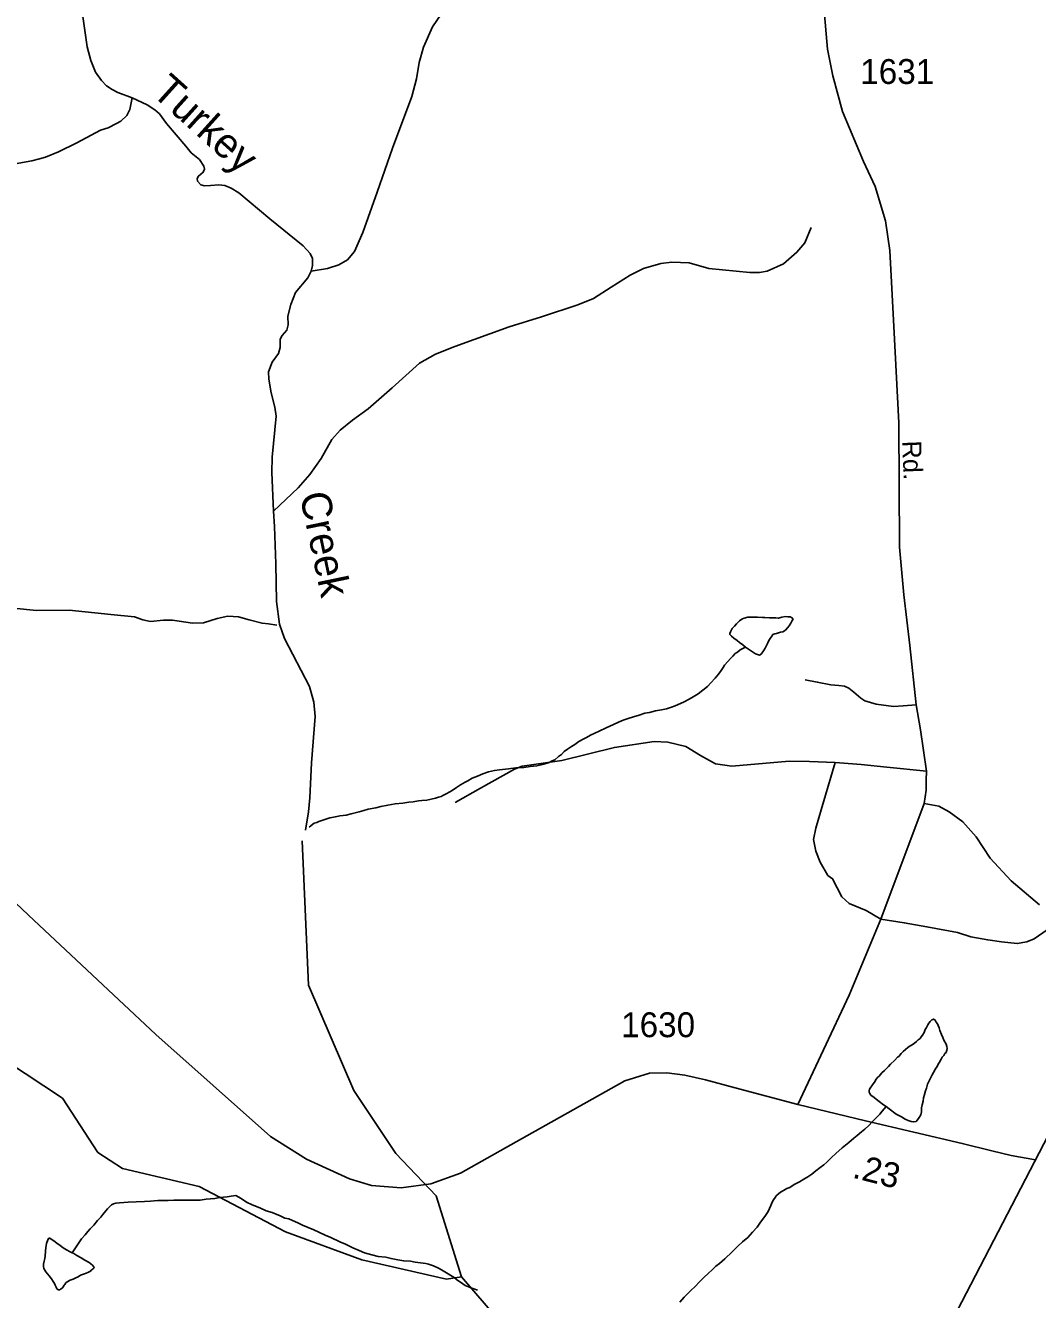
# Model space of a CAD drawing. Extents: x 2126262 to 2293712, y 749403 to 919119.
# Drawn here: x 2247114 to 2252202, y 816404 to 822808 of the extents above; entities that cross this region are included whole.
import ezdxf

# ---------------------------------------------------------------- set-up
doc = ezdxf.new("R2010")
doc.units = 0
for name, color, linetype in [('Exist Boundary Political CountyLine', 7, 'Continuous'), ('Exist Hydrographic Creek Single Shore', 7, 'Continuous'), ('Exist Hydrographic Creek Single Shore Label', 7, 'Continuous'), ('Exist Hydrographic Misc Water Feature', 7, 'Continuous'), ('Exist Road Non-System Type 51', 7, 'Continuous'), ('Exist Road Secondary Mileage Hundredths English Label', 7, 'Continuous'), ('Exist Road Secondary Type 51 Attributed', 7, 'Continuous'), ('Exist Road Secondary Type 51 Label', 7, 'Continuous'), ('Exist Road Secondary Type 51 Number Label', 7, 'Continuous')]:
    doc.layers.add(name, color=color, linetype=linetype)

msp = doc.modelspace()

# ---------------------------------------------------------------- linework, layer by layer
at = {"layer": 'Exist Boundary Political CountyLine'}
msp.add_lwpolyline([(2293117.8, 894131.3), (2291903.9, 891776.4), (2258821.6, 829664.6), (2255410.5, 823324), (2242088.6, 797598.7), (2231459.6, 775980.5), (2225010.8, 762953.2), (2220565.7, 753519.8)], dxfattribs=at)
at = {"layer": 'Exist Hydrographic Creek Single Shore'}
for points in [[(2247650.3, 822444.7), (2247578.3, 822471.6), (2247549, 822485.8), (2247520.7, 822504.2), (2247495.8, 822530.3), (2247465.4, 822573.8), (2247442.6, 822632.4), (2247424.1, 822700.1), (2247401.6, 822852.2), (2247384.3, 822941.2), (2247369.1, 822991.2), (2247341.9, 823064), (2247311.5, 823150.2), (2247286.6, 823251.2), (2247273.5, 823303.4), (2247262.7, 823346.8)], [(2248549.8, 821572.6), (2248556.9, 821601.7), (2248556.9, 821636.4), (2248544.9, 821661.4), (2248510.2, 821700.5), (2248341.9, 821836.3), (2248186.7, 821966.1), (2248147.6, 821990), (2248115, 822003), (2248085.7, 822006.3), (2248044.5, 822004.1), (2248013.4, 822000.9), (2247995, 822007.4), (2247977.6, 822025.8), (2247976.5, 822038.9), (2247983, 822050.8), (2248006.9, 822070.4), (2248013.4, 822085.6), (2248010.2, 822100.8), (2247988.4, 822133.4), (2247947.2, 822167.1), (2247919, 822201.8), (2247822.9, 822315.4), (2247788.1, 822363.2), (2247764.3, 822383.9), (2247725.2, 822408.9), (2247650.3, 822444.7)], [(2248360.7, 820366.2), (2248352.2, 820561.3), (2248354.4, 820637.3), (2248374, 820843.7), (2248367.4, 820889.3), (2248347.9, 820961), (2248337, 821030.5), (2248334.9, 821067.4), (2248354.4, 821115.2), (2248384.8, 821158.7), (2248393.5, 821189.1), (2248393.5, 821231.5), (2248404.3, 821248.9), (2248428.2, 821277.1), (2248434.7, 821303.2), (2248432.6, 821346.6), (2248447.8, 821405.3), (2248471.7, 821466.1), (2248532.5, 821540), (2248549.8, 821572.6)], [(2248521.4, 818762.6), (2248536.6, 818856.1), (2248543.1, 818925.6), (2248551.8, 819101.6), (2248569.2, 819334), (2248562.7, 819407), (2248540.9, 819485.2), (2248415, 819726.4), (2248391.1, 819798.1), (2248375.9, 819913.2), (2248371.6, 820102.2), (2248365.1, 820290.1), (2248360.7, 820366.2)], [(2249305.9, 816518.8), (2249178, 816924.9), (2248976, 817139), (2248765, 817455), (2248536, 817984.6), (2248505, 818710.1)], [(2249305.9, 816518.8), (2249230.9, 816507.2), (2248805, 816604.6), (2248420.9, 816743.8), (2247986, 816972.5), (2247601.9, 817062.5), (2247476.9, 817143.8), (2247298.9, 817416.4), (2246923, 817663.7), (2246555, 817835.3), (2246288, 817893.3), (2246095, 817998.9), (2246010.9, 818138.4)], [(2249568, 816027.9), (2249490.9, 816301.8), (2249305.9, 816518.8)]]:
    msp.add_lwpolyline(points, dxfattribs=at)
at = {"layer": 'Exist Hydrographic Misc Water Feature'}
for points in [[(2248549.8, 821572.6), (2248632.3, 821586.9), (2248688.8, 821604.3), (2248732.2, 821630.3), (2248766.9, 821671.6), (2248810.4, 821767.2), (2248882, 821969.3), (2248958, 822190.8), (2249055.7, 822450.5), (2249079.6, 822539.5), (2249092.6, 822622.1), (2249114.3, 822698.1), (2249159.9, 822800.2), (2249225.1, 822895.8)], [(2247650.3, 822444.7), (2247638.3, 822385), (2247623.1, 822354.5), (2247592.7, 822326.3), (2247571, 822314.4), (2247528.7, 822293.7), (2247490.7, 822281.8), (2247444, 822255.7), (2247372.3, 822217.7), (2247279, 822173.1), (2247214.4, 822146.4), (2247184, 822136.6), (2247144.9, 822126.9), (2247042.9, 822109.5)], [(2248360.7, 820366.2), (2248484.5, 820483.3), (2248543.1, 820550.6), (2248599.6, 820631), (2248653.9, 820726.6), (2248695.1, 820774.4), (2248758.1, 820824.3), (2248836.2, 820880.8), (2248957.8, 820986.4), (2249094.6, 821110.2), (2249175, 821155.9), (2249272.7, 821195), (2249545.2, 821292.7), (2249708, 821342.7), (2249890.4, 821403.5), (2249968.5, 821436.1), (2250057.6, 821492.6), (2250153.1, 821553.4), (2250220.4, 821586), (2250307.3, 821612.1), (2250363.7, 821618.6), (2250450.6, 821614.3), (2250548.3, 821586), (2250755.6, 821566), (2250803.4, 821566), (2250842.5, 821572.6), (2250925, 821609.5), (2250992.3, 821668.1), (2251031.4, 821715.9), (2251063.9, 821792)], [(2250733.7, 819683.2), (2250754, 819669.3), (2250773.9, 819655.5), (2250783.9, 819649.6), (2250794, 819645.7), (2250804, 819643.7), (2250812, 819647.8), (2250823.9, 819663.9), (2250831.7, 819678), (2250845.4, 819704.1), (2250851.4, 819716.1), (2250857.5, 819726.2), (2250865.1, 819738.2), (2250871.3, 819746.2), (2250881.3, 819750.3), (2250889.3, 819752.3), (2250899.2, 819754.5), (2250909, 819758.6), (2250920.9, 819760.7), (2250935, 819768.8), (2250944.9, 819780.8), (2250952.7, 819790.8), (2250960.7, 819802.9), (2250966.6, 819813), (2250972.6, 819825), (2250970.5, 819829), (2250958.4, 819834.9), (2250946.5, 819834.8), (2250934.4, 819836.7), (2250916.4, 819834.6), (2250898.5, 819828.4), (2250886.5, 819830.4), (2250872.5, 819830.3), (2250854.5, 819830.1), (2250830.5, 819831.9), (2250818.6, 819831.8), (2250794.4, 819833.6), (2250770.4, 819833.4), (2250744.6, 819833.2), (2250726.5, 819829), (2250718.7, 819825), (2250710.7, 819820.9), (2250702.7, 819814.9), (2250696.8, 819808.8), (2250688.8, 819800.7), (2250678.9, 819788.7), (2250667, 819776.6), (2250661.3, 819766.5), (2250657.2, 819760.5), (2250655.2, 819752.5), (2250655.2, 819746.5), (2250663.1, 819738.6), (2250675.5, 819728.7), (2250691.4, 819716.8), (2250703.5, 819706.9), (2250719.7, 819695), (2250733.7, 819683.2)], [(2250733.7, 819683.2), (2250706, 819668.9), (2250693.9, 819658.8), (2250682, 819650.7), (2250670.3, 819638.7), (2250658.2, 819626.5), (2250644.5, 819610.5), (2250628.5, 819592.4), (2250620.7, 819580.3), (2250610.7, 819566.3), (2250596.9, 819548.1), (2250580.9, 819528), (2250559.2, 819503.8), (2250541.6, 819485.7), (2250519.4, 819467.5), (2250495.6, 819449.4), (2250470, 819433.1), (2250449.9, 819421), (2250424.3, 819408.8), (2250406.2, 819400.6), (2250380.2, 819388.4), (2250362.1, 819382.3), (2250336.5, 819374), (2250310.5, 819367.9), (2250280.5, 819363.6), (2250250.8, 819355.4), (2250226.8, 819351.2), (2250198.7, 819341), (2250170.8, 819332.8), (2250142.9, 819324.6), (2250118.9, 819316.4), (2250095, 819306.2), (2250069.3, 819293.9), (2250033.2, 819277.7), (2249997.6, 819261.4), (2249975.4, 819251.2), (2249953.7, 819241.1), (2249933.8, 819228.9), (2249917.8, 819220.8), (2249896, 819208.6), (2249876, 819194.4), (2249858.3, 819184.3), (2249838.2, 819170.1), (2249822.4, 819158), (2249808.5, 819143.9), (2249792.5, 819133.8), (2249774.7, 819117.6), (2249760.7, 819111.6), (2249747, 819103.4), (2249718.9, 819095.2), (2249685.1, 819086.9), (2249651, 819082.6), (2249619.2, 819078.3), (2249579.2, 819076), (2249541.3, 819071.7), (2249497.2, 819067.4), (2249471.2, 819063.2), (2249441.4, 819057), (2249413.6, 819046.7), (2249385.5, 819034.6), (2249359.6, 819024.3), (2249337.7, 819012.1), (2249323.7, 819004.1), (2249300, 818991.9), (2249279.9, 818977.7), (2249258.1, 818963.5), (2249246.2, 818955.4), (2249228.4, 818945.3), (2249214.5, 818939.2), (2249202.6, 818933.1), (2249190.5, 818929), (2249174.5, 818924.9), (2249152.7, 818918.7), (2249130.8, 818914.5), (2249106.8, 818912.3), (2249088.8, 818910.1), (2249062.7, 818906), (2249040.8, 818903.8), (2249010.6, 818899.5), (2248972.9, 818895.2), (2248935, 818888.9), (2248900.9, 818882.7), (2248874.9, 818876.4), (2248837.2, 818868.2), (2248815.2, 818862), (2248791.2, 818855.8), (2248751.4, 818845.5), (2248725.4, 818839.2), (2248711.5, 818837.1), (2248693.4, 818834.9), (2248671.5, 818830.8), (2248643.4, 818824.6), (2248627.8, 818820.5), (2248603.8, 818812.3), (2248587.6, 818806.1), (2248577.8, 818802), (2248565.7, 818798), (2248557.9, 818793.9), (2248548, 818785.8), (2248540, 818777.8)], [(2251440.3, 817373.8), (2251456.3, 817362), (2251490.5, 817336.3), (2251518.4, 817322.5), (2251536.7, 817310.7), (2251550.6, 817304.8), (2251566.8, 817298.9), (2251578.7, 817297), (2251590.8, 817299.1), (2251598.8, 817307.2), (2251606.4, 817319.3), (2251614.4, 817333.3), (2251618.3, 817347.3), (2251618.3, 817367.3), (2251622, 817383.3), (2251625.9, 817401.4), (2251627.7, 817417.4), (2251633.5, 817435.4), (2251637.6, 817453.4), (2251643.3, 817467.5), (2251649.2, 817487.5), (2251652.9, 817497.5), (2251663, 817517.6), (2251672.6, 817533.7), (2251678.8, 817545.7), (2251688.4, 817563.8), (2251696.4, 817575.9), (2251702.1, 817587.9), (2251708.3, 817597.9), (2251716.3, 817612), (2251722, 817622.1), (2251730, 817630.1), (2251736, 817640.1), (2251741.7, 817646.2), (2251745.6, 817658.3), (2251747.7, 817666.3), (2251745.4, 817676.2), (2251741.5, 817688.2), (2251731.3, 817708), (2251725.1, 817722), (2251719.2, 817736), (2251711, 817755.9), (2251706.7, 817769.9), (2251702.8, 817781.8), (2251698.7, 817789.8), (2251692.7, 817797.7), (2251688.4, 817805.7), (2251684.5, 817809.7), (2251678.6, 817813.6), (2251674.5, 817811.5), (2251670.4, 817809.5), (2251662.4, 817801.5), (2251654.8, 817793.4), (2251650.7, 817785.3), (2251642.7, 817771.3), (2251636.9, 817761.3), (2251631, 817747.2), (2251623.2, 817733.1), (2251617.3, 817725.2), (2251611.3, 817717.1), (2251601.5, 817709.1), (2251593.5, 817701), (2251583.4, 817692.9), (2251571.5, 817684.8), (2251561.7, 817678.7), (2251549.8, 817670.6), (2251537.7, 817660.6), (2251526, 817650.4), (2251516, 817640.4), (2251503.9, 817626.3), (2251498.1, 817622.2), (2251484.2, 817608.1), (2251462.4, 817587.9), (2251452.4, 817575.9), (2251442.6, 817565.8), (2251432.7, 817555.7), (2251418.8, 817543.6), (2251405, 817527.5), (2251398.9, 817521.5), (2251390.9, 817511.4), (2251381.2, 817497.3), (2251375.3, 817489.3), (2251369.1, 817479.2), (2251363.4, 817471.1), (2251357.5, 817461.1), (2251355.4, 817453.1), (2251355.4, 817447.1), (2251357.7, 817439.2), (2251363.8, 817431.2), (2251379.8, 817419.4), (2251390.1, 817411.4), (2251406.1, 817399.5), (2251428, 817383.7), (2251440.3, 817373.8)], [(2251440.3, 817373.8), (2251420.2, 817351.8), (2251408.5, 817335.6), (2251386.8, 817313.4), (2251370.8, 817297.3), (2251352.9, 817279.2), (2251333.3, 817261), (2251317.3, 817246.9), (2251295.5, 817228.7), (2251277.5, 817214.6), (2251253.7, 817194.4), (2251219.9, 817166.2), (2251188.3, 817137.9), (2251166.1, 817117.7), (2251142.6, 817095.5), (2251126.8, 817081.4), (2251108.7, 817067.3), (2251087, 817051.1), (2251066.9, 817035), (2251047.2, 817020.8), (2251027.1, 817008.6), (2251005.4, 816996.4), (2250981.4, 816984.3), (2250967.4, 816976.1), (2250955.8, 816968.1), (2250941.6, 816961.9), (2250923.8, 816951.9), (2250910, 816943.7), (2250900, 816935.7), (2250887.9, 816925.6), (2250881.9, 816917.6), (2250874.1, 816905.5), (2250868.2, 816893.4), (2250860.4, 816877.4), (2250846.7, 816847.3), (2250830.9, 816821.2), (2250809.1, 816793), (2250791.3, 816768.8), (2250769.4, 816742.6), (2250745.8, 816716.5), (2250717.9, 816694.3), (2250694.1, 816672.1), (2250666.4, 816643.9), (2250628.7, 816609.6), (2250602.9, 816585.4), (2250585, 816571.3), (2250567.2, 816555.1), (2250545.2, 816535), (2250525.4, 816516.8), (2250501.8, 816492.6), (2250480, 816470.4), (2250457.9, 816450.3), (2250424.3, 816416), (2250402.5, 816391.9)], [(2247347.7, 816638.9), (2247381.5, 816689.2), (2247395.2, 816709.3), (2247412.9, 816729.4), (2247427, 816745.6), (2247438.7, 816759.6), (2247456.8, 816777.8), (2247476.4, 816802), (2247492.2, 816818.1), (2247502.3, 816832.2), (2247517.9, 816850.2), (2247525.9, 816860.3), (2247535.9, 816870.4), (2247545.7, 816880.4), (2247555.8, 816884.6), (2247567.7, 816888.6), (2247585.7, 816890.8), (2247629.6, 816893.2), (2247669.8, 816895.5), (2247711.4, 816897.8), (2247741.4, 816898.1), (2247779.5, 816902.4), (2247831.4, 816902.7), (2247859.5, 816903), (2247889.4, 816903.3), (2247917.5, 816903.5), (2247935.5, 816903.7), (2247967.5, 816903.9), (2247991.5, 816904.1), (2248021.5, 816908.3), (2248043.2, 816910.5), (2248065.1, 816912.7), (2248091.2, 816916.9), (2248109.2, 816919), (2248127.3, 816921.2), (2248147.2, 816923.3), (2248171.2, 816927.5)], [(2248171.2, 816927.5), (2248197.2, 816911.8), (2248225.5, 816894), (2248253.4, 816880.2), (2248291.7, 816864.5), (2248323.7, 816850.8), (2248353.6, 816841.1), (2248394, 816825.4), (2248418, 816813.6), (2248437.9, 816809.7), (2248456, 816801.9), (2248482.2, 816790.1), (2248506.2, 816778.3), (2248534.3, 816766.5), (2248562.4, 816754.7), (2248588.4, 816743), (2248620.4, 816727.3), (2248648.7, 816715.5), (2248694.6, 816693.9), (2248722.9, 816682.1), (2248759, 816664.4), (2248791.2, 816650.6), (2248817.3, 816638.9), (2248855.2, 816629.2), (2248887.2, 816621.5), (2248925.1, 816617.8), (2248951.4, 816610), (2248985.4, 816604.3), (2249015.4, 816598.5), (2249049.4, 816596.8), (2249073.4, 816593), (2249099.4, 816589.2), (2249125.5, 816585.4), (2249139.4, 816581.5), (2249165.4, 816573.8), (2249189.6, 816561.9), (2249205.6, 816554.1), (2249221.6, 816544.2), (2249268, 816514.6), (2249280.3, 816504.7), (2249312.3, 816482.9), (2249324.2, 816475.1), (2249348.4, 816465.3), (2249386.5, 816451.6)], [(2247347.7, 816638.9), (2247337.6, 816644.9), (2247319.8, 816654.8), (2247303.8, 816664.6), (2247287.4, 816676.5), (2247271.4, 816688.3), (2247255.4, 816700.2), (2247243.3, 816708), (2247235.3, 816712), (2247231.2, 816712), (2247225.5, 816703.9), (2247219.5, 816685.9), (2247217.5, 816675.9), (2247215.6, 816665.9), (2247213.8, 816647.9), (2247211.9, 816621.9), (2247210.3, 816609.9), (2247208.2, 816597.9), (2247204.1, 816581.8), (2247204.5, 816569.8), (2247206.4, 816559.9), (2247216.6, 816544), (2247232.6, 816524.1), (2247244.9, 816508.2), (2247252.9, 816494.3), (2247259.3, 816484.3), (2247263.2, 816476.4), (2247267.3, 816466.4), (2247271.2, 816458.4), (2247275.5, 816454.4), (2247279.4, 816452.5), (2247285.5, 816452.5), (2247289.2, 816456.5), (2247293.1, 816458.6), (2247299.3, 816462.6), (2247303.2, 816468.7), (2247307.3, 816476.7), (2247311.2, 816480.7), (2247316.9, 816488.7), (2247322.9, 816492.8), (2247338.8, 816500.9), (2247353, 816507.1), (2247366.7, 816513.2), (2247378.6, 816519.2), (2247390.7, 816527.4), (2247400.8, 816529.4), (2247410.6, 816533.5), (2247418.6, 816537.6), (2247426.4, 816539.6), (2247434.4, 816543.7), (2247440.3, 816547.7), (2247444.4, 816551.8), (2247454.5, 816557.9), (2247458.4, 816563.9), (2247456.5, 816567.9), (2247454.3, 816571.9), (2247450.2, 816577.8), (2247434.2, 816589.7), (2247412.3, 816601.5), (2247394, 816613.4), (2247371.9, 816625.2), (2247355.9, 816635), (2247347.7, 816638.9)]]:
    msp.add_lwpolyline(points, dxfattribs=at)
at = {"layer": 'Exist Road Non-System Type 51'}
for points in [[(2247052.5, 819878.8), (2247168.2, 819866.9), (2247332.8, 819868.4), (2247543.4, 819847.7), (2247662.1, 819835.8), (2247703.6, 819821), (2247742.2, 819812.1), (2247807.4, 819818), (2247851.9, 819818), (2247952.8, 819803.2), (2248009.1, 819806.1), (2248077.3, 819826.9), (2248130.7, 819838.8), (2248184.1, 819835.8), (2248237.5, 819821), (2248302.8, 819803.2), (2248335.4, 819800.2), (2248376.9, 819794.3)], [(2251591.6, 819394.1), (2251525.6, 819388.5), (2251477.2, 819384.8), (2251389.8, 819395.9), (2251334, 819412.7), (2251313.6, 819427.5), (2251278.2, 819457.3), (2251252.2, 819477.7), (2251231.7, 819487), (2251202, 819490.8), (2251162.9, 819494.5), (2251094.1, 819507.5), (2251032.8, 819518.7)], [(2251184.8, 819104), (2251054.7, 819108.1), (2250953.1, 819110.1), (2250664.9, 819085.4), (2250582.1, 819096.5), (2250506.8, 819138.4), (2250434.2, 819183.1), (2250342.2, 819205.4), (2250273.8, 819208.2), (2250074.3, 819178.9), (2249809.2, 819113.3), (2249610.3, 819084.6), (2249571.3, 819069.3), (2249401.1, 818974.3), (2249274.1, 818901.7)], [(2251184.8, 819104), (2251113.6, 818866.2), (2251087.2, 818772.7), (2251075, 818715.7), (2251086.2, 818657.8), (2251108.6, 818602.9), (2251147.2, 818535.8), (2251171.6, 818519.6), (2251218.3, 818428.1), (2251254.9, 818395.6), (2251340.3, 818359), (2251414.5, 818315.3)], [(2251644.2, 819059.3), (2251443.7, 819079.8), (2251314.9, 819093.8), (2251184.8, 819104)], [(2252211.9, 818387.7), (2252068.6, 818508), (2251963.5, 818623.3), (2251892.8, 818730.2), (2251825.9, 818804.6), (2251758, 818855.7), (2251705, 818884.5), (2251631, 818897.7)], [(2251414.5, 818315.3), (2251531.4, 818298), (2251645.2, 818277.7), (2251799.7, 818249.2), (2251865.8, 818227.9), (2251951.2, 818211.6), (2252020.3, 818201.4), (2252099.5, 818193.3), (2252147.1, 818201.6), (2252184.3, 818217.4), (2252228.9, 818247.1), (2252262.4, 818271.3), (2252268.9, 818288.2)]]:
    msp.add_lwpolyline(points, dxfattribs=at)
at = {"layer": 'Exist Road Secondary Type 51 Attributed'}
for points in [[(2251126.9, 822901.7), (2251146.2, 822688.7), (2251173, 822554.7), (2251220.7, 822376), (2251326.4, 822124.3), (2251386, 821999.2), (2251436.6, 821826.4), (2251459, 821676), (2251479.8, 821294.7), (2251505.1, 820810.7), (2251506.9, 820186), (2251530.2, 819945.4), (2251560, 819690.7), (2251591.6, 819394.1), (2251612.5, 819268.1), (2251644.2, 819059.3), (2251642.2, 819014.6), (2251642.2, 818963.7), (2251631, 818897.7), (2251414.5, 818315.3), (2251253.8, 817933.8), (2250995.7, 817384.3)], [(2250995.7, 817384.3), (2250680.7, 817467.6), (2250532.3, 817508.3), (2250427.6, 817531.6), (2250338.1, 817543.8), (2250250.7, 817541.8), (2250126.7, 817503.2), (2249634, 817226.6), (2249301.2, 817040.2), (2249151.9, 816985.7), (2249002.6, 816966.1), (2248853.3, 816977.3), (2248743.1, 817010.8), (2248526.1, 817109.3), (2248346.2, 817223.8), (2247769.2, 817737), (2247129.5, 818335.4), (2246962.1, 818491.8)], [(2252191.2, 817107.3), (2252069.1, 817128.1), (2251972, 817151), (2251823.1, 817189.1), (2251337.2, 817302.9), (2250995.7, 817384.3)]]:
    msp.add_lwpolyline(points, dxfattribs=at)

# ---------------------------------------------------------------- texts
at = {"layer": 'Exist Hydrographic Creek Single Shore Label'}
for s, rotation, p in [('Turkey', 318.01964, (2247742, 822463.9)), ('Creek', 281.80276, (2248491.5, 820449.3))]:
    msp.add_text(s, height=150, rotation=rotation, dxfattribs=at).set_placement(p)
at = {"layer": 'Exist Road Secondary Mileage Hundredths English Label'}
msp.add_text('.23', height=125, rotation=345.59995, dxfattribs=at).set_placement((2251266.5, 817018.1))
at = {"layer": 'Exist Road Secondary Type 51 Label'}
msp.add_text('Rd.', height=95, rotation=272.17029, dxfattribs=at).set_placement((2251521.2, 820719.5))
at = {"layer": 'Exist Road Secondary Type 51 Number Label'}
for s, p in [('1631', (2251310.3, 822513.8)), ('1630', (2250108.3, 817722.9))]:
    msp.add_text(s, height=125, dxfattribs=at).set_placement(p)

doc.saveas('drawing.dxf')
